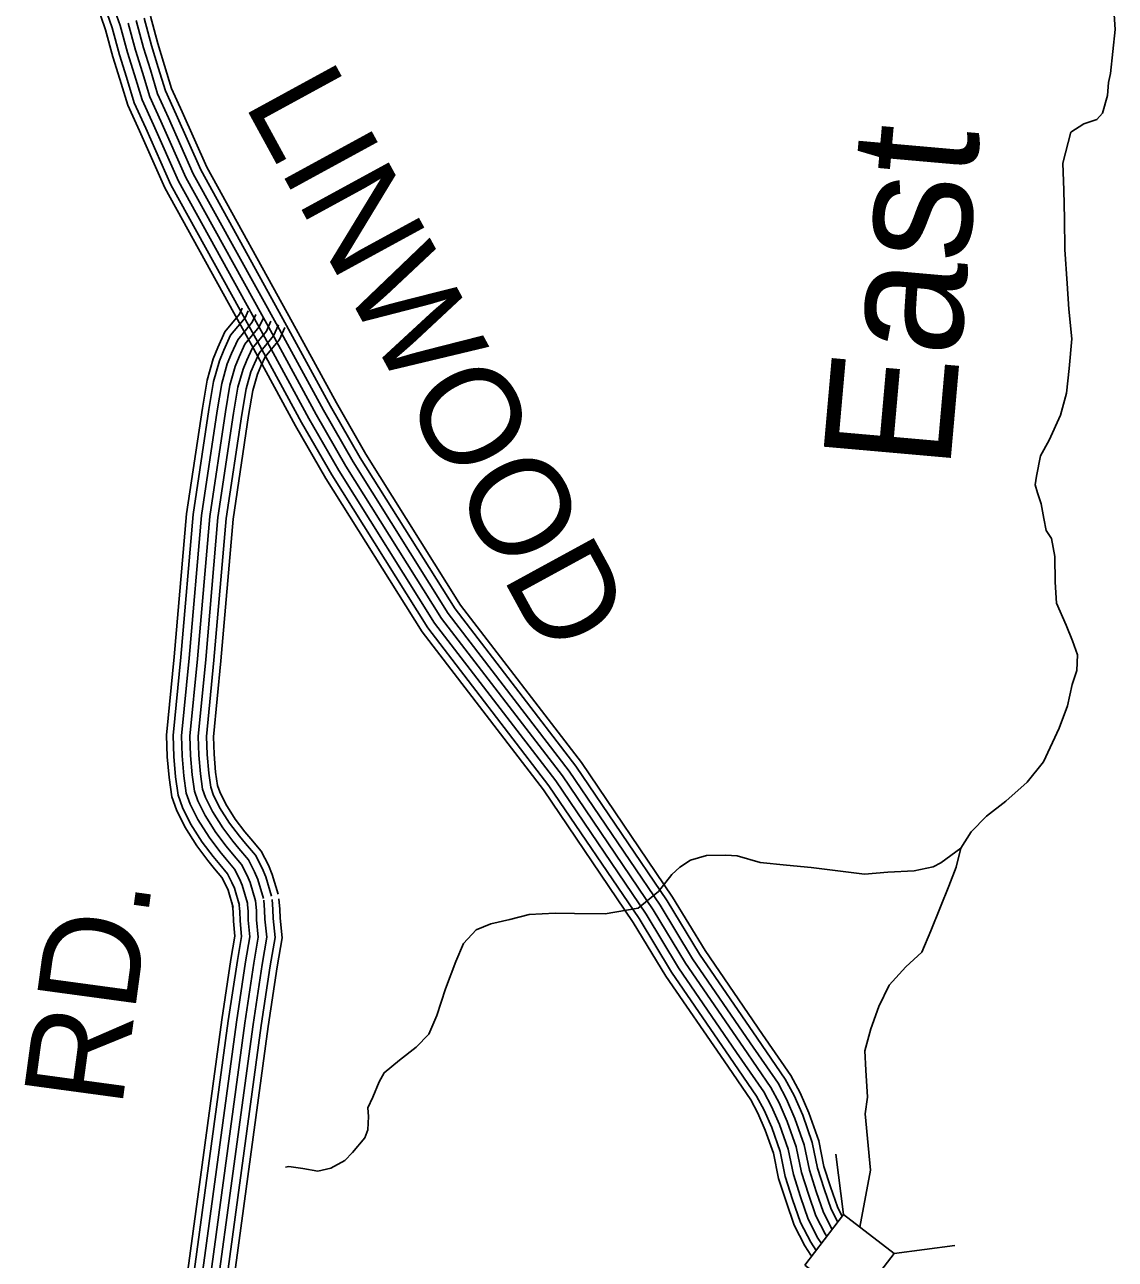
# Model space of a CAD drawing. Extents: x 1788175 to 1969470, y 584502 to 738744.
# Drawn here: x 1913233 to 1917295, y 657618 to 662217 of the extents above; entities that cross this region are included whole.
import ezdxf

# ---------------------------------------------------------------- set-up
doc = ezdxf.new("R2010")
doc.units = 0
for name, color, linetype in [('DESIGN - DRAINAGE - Bridges and Cross Drains Size Text', 7, 'Continuous'), ('DESIGN - ROW - Right-of-Way and Easement Labels', 7, 'Continuous'), ('DESIGN - TRANSPORTATION - Text', 7, 'Continuous'), ('SURVEY - CONTOURS - Index with Text', 7, 'Continuous'), ('SURVEY - DRAINAGE - Storm Sewer', 7, 'Continuous'), ('SURVEY - TRANSPORTATION - Roads', 7, 'Continuous')]:
    doc.layers.add(name, color=color, linetype=linetype)

msp = doc.modelspace()

# ---------------------------------------------------------------- linework, layer by layer
at = {"layer": 'DESIGN - TRANSPORTATION - Text'}
for points in [[(1917283.4, 662369.5), (1917294.9, 662198.8), (1917276.6, 662034.9), (1917269.7, 662001), (1917266.4, 661953), (1917246.7, 661887.3), (1917226, 661863.8), (1917177.5, 661847.1), (1917128.7, 661816.3), (1917099.6, 661700.8), (1917103, 661600.4), (1917106.2, 661494.1), (1917107.2, 661379.8), (1917115.9, 661253.3), (1917121.4, 661157), (1917132.5, 661046.4), (1917123.6, 660936.4), (1917113.1, 660844.5), (1917091, 660762.8), (1917048.5, 660669.7), (1917016.9, 660610.4), (1917000.9, 660534.7), (1916996, 660502.7), (1917005.3, 660472.4), (1917018.2, 660432), (1917028.8, 660377.6), (1917037.6, 660333.3), (1917056.8, 660302.7), (1917069.1, 660236.2), (1917070.6, 660140), (1917076.5, 660061.6), (1917112.4, 659980.5), (1917134.9, 659921.8), (1917153.5, 659869.2), (1917152, 659811.1), (1917134.6, 659759.4), (1917116.5, 659679.7), (1917086.3, 659596.3), (1917027, 659471.6), (1916966.9, 659395), (1916887, 659324.9), (1916815.4, 659268.6), (1916757.9, 659210), (1916720.2, 659148.9), (1916702.4, 659079.2), (1916674.5, 659007.7), (1916644.4, 658930.4), (1916608, 658841.1), (1916573.9, 658761.8), (1916514.4, 658707.2), (1916452.6, 658638.7), (1916414.4, 658559.5), (1916384.2, 658476.1), (1916362.1, 658394.5), (1916366.2, 658322.2), (1916371.5, 658221.9), (1916363.9, 658159.9), (1916383, 657949.7), (1916343.5, 657737.9)], [(1916720.2, 659148.9), (1916644.7, 659094.7), (1916616.3, 659079.4), (1916545.9, 659065.2), (1916447.6, 659059.8), (1916361.3, 659052), (1916161.8, 659077.3), (1916070, 659085.7), (1915972.2, 659096.3), (1915886.7, 659120.6), (1915844.8, 659123.7), (1915772.6, 659121.6), (1915712.2, 659105.1), (1915673.4, 659078.1), (1915642.7, 659050.8), (1915593, 658988), (1915517.3, 658925.8), (1915394.6, 658905), (1915280.5, 658906), (1915208.5, 658907.8), (1915112.3, 658902.4), (1915039.7, 658884.2), (1914969.3, 658868), (1914914.6, 658845.4), (1914867.2, 658794.5), (1914839.4, 658727.1), (1914800.7, 658625.9), (1914768.1, 658526.5), (1914738.3, 658457.1), (1914690.9, 658408.2), (1914629.6, 658359.7), (1914572.3, 658313.1), (1914553.4, 658279.5), (1914529.9, 658222), (1914510.8, 658182.4), (1914514, 658150.3), (1914510.7, 658100.3), (1914499.9, 658070.5), (1914454.4, 658015.5), (1914425.6, 657986.2), (1914372.8, 657957.5), (1914324.5, 657946.8), (1914268.7, 657956.3), (1914216.8, 657963.6), (1914204.2, 657961.2)]]:
    msp.add_lwpolyline(points, dxfattribs=at)
at = {"layer": 'SURVEY - CONTOURS - Index with Text'}
for points in [[(1913551.9, 662319.4), (1913588.6, 662213.8), (1913615.8, 662113.4), (1913641.8, 662030), (1913670, 661937.3), (1913712.4, 661844.2), (1913805.5, 661634.3), (1914127.1, 661051.4), (1914291.5, 660750.2), (1914403, 660556), (1914759.5, 659987.7), (1915210.8, 659400.1), (1915547.1, 658903.6), (1915668, 658703.9), (1915884.4, 658388.8), (1915985.6, 658241.2), (1916014.8, 658186.9), (1916044, 658120.1), (1916076.5, 658028.1), (1916095.9, 657933.8)], [(1913498.7, 662299.7), (1913534.4, 662197.1), (1913561.4, 662097.5), (1913587.6, 662013.4), (1913616.8, 661917.1), (1913660.7, 661821), (1913754.7, 661609), (1914077.4, 661024.1), (1914242, 660722.5), (1914354.3, 660526.8), (1914712.9, 659955.3), (1915164.8, 659366.9), (1915499.3, 658873), (1915620.3, 658673.1), (1915837.6, 658356.7), (1915937.1, 658211.7), (1915963.7, 658162), (1915991.2, 658099.2), (1916021.7, 658012.8), (1916041, 657919.4)], [(1913522.9, 662308.7), (1913559, 662204.7), (1913586.1, 662104.7), (1913612.2, 662020.9), (1913641, 661926.3), (1913684.2, 661831.5), (1913777.7, 661620.5), (1914100, 661036.5), (1914264.4, 660735.1), (1914376.4, 660540.1), (1914734, 659970), (1915185.7, 659382), (1915521, 658886.9), (1915641.9, 658687.1), (1915858.8, 658371.3), (1915959.1, 658225.1), (1915986.9, 658173.3), (1916015.2, 658108.7), (1916046.5, 658019.7), (1916065.9, 657925.9)], [(1913618.2, 662223), (1913645.6, 662122), (1913671.4, 662039.2), (1913699.1, 661948.2), (1913740.7, 661856.9), (1913833.3, 661648), (1914154.3, 661066.3), (1914318.5, 660765.3), (1914429.6, 660572), (1914785, 660005.4), (1915236, 659418.3), (1915573.2, 658920.3), (1915694, 658720.7), (1915910, 658406.4), (1916012.1, 658257.4), (1916042.7, 658200.4), (1916072.9, 658131.5), (1916106.4, 658036.4), (1916125.9, 657941.7)], [(1913618.2, 662223), (1913645.6, 662122), (1913671.4, 662039.2), (1913699.1, 661948.2), (1913740.7, 661856.9), (1913833.3, 661648), (1914154.3, 661066.3), (1914318.5, 660765.3), (1914429.6, 660572), (1914785, 660005.4), (1915236, 659418.3), (1915573.2, 658920.3), (1915694, 658720.7), (1915910, 658406.4), (1916012.1, 658257.4), (1916042.7, 658200.4), (1916072.9, 658131.5), (1916106.4, 658036.4), (1916125.9, 657941.7)], [(1913647.9, 662232.1), (1913675.4, 662130.7), (1913701.1, 662048.3), (1913728.1, 661959.2), (1913769, 661869.7), (1913861.1, 661661.8), (1914181.5, 661081.2), (1914345.6, 660780.5), (1914456.1, 660588), (1914810.5, 660023.1), (1915261.1, 659436.4), (1915599.3, 658937.1), (1915720.1, 658737.5), (1915935.5, 658423.9), (1916038.7, 658273.5), (1916070.6, 658214), (1916101.7, 658142.9), (1916136.4, 658044.7), (1916156, 657949.5)], [(1913677.5, 662241.3), (1913705.1, 662139.4), (1913730.7, 662057.4), (1913757.2, 661970.2), (1913797.3, 661882.4), (1913888.9, 661675.6), (1914208.7, 661096.1), (1914372.6, 660795.6), (1914482.7, 660603.9), (1914836, 660040.8), (1915286.3, 659454.6), (1915625.4, 658953.8), (1915746.2, 658754.4), (1915961.1, 658441.4), (1916065.2, 658289.6), (1916098.5, 658227.6), (1916130.6, 658154.3), (1916166.3, 658053), (1916186, 657957.4)], [(1913701.1, 662248.6), (1913728.9, 662146.3), (1913754.3, 662064.7), (1913780.4, 661979), (1913819.8, 661892.5), (1913911.1, 661686.6), (1914230.3, 661108), (1914394.2, 660807.7), (1914503.9, 660616.7), (1914856.3, 660055), (1915306.3, 659469.1), (1915646.2, 658967.1), (1915766.9, 658767.8), (1915981.5, 658455.4), (1916086.3, 658302.5), (1916120.7, 658238.4), (1916153.6, 658163.3), (1916190.2, 658059.7), (1916209.9, 657963.7)], [(1916156, 657949.5), (1916181.3, 657870.6), (1916208.3, 657792), (1916240.6, 657728.9)], [(1916186, 657957.4), (1916210.7, 657880.4), (1916236.9, 657804.2), (1916261.5, 657756.1)], [(1916209.9, 657963.7), (1916234.1, 657888.2), (1916259.7, 657813.9), (1916278.2, 657777.8)], [(1916041, 657919.4), (1916068.6, 657833.1), (1916098.8, 657745.5), (1916138.3, 657668.2), (1916161.5, 657633.7), (1916164.4, 657629.8)], [(1916065.9, 657925.9), (1916093, 657841.2), (1916122.5, 657755.5), (1916160.5, 657681.3), (1916180.8, 657651.2)], [(1916095.9, 657933.8), (1916122.4, 657851), (1916151.1, 657767.7), (1916187.3, 657697.1), (1916200.7, 657677.1)], [(1916125.9, 657941.7), (1916151.8, 657860.8), (1916179.7, 657779.9), (1916214, 657712.8), (1916220.7, 657703)], [(1916125.9, 657941.7), (1916151.8, 657860.8), (1916179.7, 657779.9), (1916214, 657712.8), (1916220.7, 657703)]]:
    msp.add_lwpolyline(points, dxfattribs=at)
at = {"layer": 'SURVEY - DRAINAGE - Storm Sewer'}
for p, q in [((1916283.2, 657784.3), (1916253.8, 658009.4)), ((1916471.5, 657639.4), (1916696.7, 657668.8))]:
    msp.add_line(p, q, dxfattribs=at)
msp.add_lwpolyline([(1916138.3, 657595.9), (1916326.6, 657451), (1916471.5, 657639.4), (1916283.2, 657784.3)], close=True, dxfattribs=at)
at = {"layer": 'SURVEY - TRANSPORTATION - Roads'}
for points in [[(1914009.5, 658928.7), (1913990.8, 658992.4), (1913982.7, 659011.1), (1913967.7, 659040.3), (1913940.5, 659072.4), (1913915.7, 659102.9), (1913874, 659158), (1913829.1, 659228.3), (1913798.2, 659291.9), (1913780.6, 659341.2), (1913770.6, 659412.7), (1913764.1, 659489.8), (1913761.8, 659569.8), (1913789.9, 659862.7), (1913836, 660395), (1913894.8, 660787.8), (1913912.4, 660893.1), (1913935, 660972.4), (1913952.3, 661013.8), (1913978.9, 661073.1), (1914032.8, 661138), (1914043, 661160.7)], [(1914033.2, 658935.6), (1914014.1, 659000.8), (1914005.1, 659021.7), (1913988.4, 659054.1), (1913959.5, 659088.2), (1913935.1, 659118.2), (1913894.3, 659172.1), (1913850.7, 659240.4), (1913821.1, 659301.5), (1913804.7, 659347.1), (1913795.2, 659415.5), (1913788.8, 659491.2), (1913786.5, 659569), (1913814.5, 659860.5), (1913860.6, 660392.1), (1913919.2, 660783.9), (1913936.5, 660887.6), (1913958.3, 660964.2), (1913975, 661004), (1914000.1, 661059.9), (1914053.9, 661124.8), (1914065.5, 661150.5)], [(1914063, 658944.4), (1914043.3, 659011.3), (1914033.1, 659034.9), (1914014.3, 659071.5), (1913983.4, 659108), (1913959.6, 659137.3), (1913919.8, 659189.8), (1913877.8, 659255.6), (1913849.7, 659313.5), (1913835, 659354.5), (1913826, 659418.9), (1913819.8, 659492.9), (1913817.6, 659567.9), (1913845.3, 659857.7), (1913891.4, 660388.5), (1913949.9, 660779), (1913966.8, 660880.8), (1913987.7, 660953.9), (1914003.5, 660991.6), (1914026.6, 661043.4), (1914080.4, 661108.2), (1914093.8, 661137.7)], [(1913839.1, 656923.1), (1914052.7, 658497.1), (1914086.6, 658720.8), (1914103.2, 658818.5), (1914096.9, 658882.9), (1914095.8, 658917), (1914092.7, 658953.1), (1914072.5, 659021.8), (1914061.2, 659048.2), (1914040.2, 659088.8), (1914007.2, 659127.8), (1913984, 659156.4), (1913945.3, 659207.6), (1913904.9, 659270.8), (1913878.3, 659325.6), (1913865.3, 659362), (1913856.8, 659422.4), (1913850.7, 659494.7), (1913848.6, 659566.9), (1913876.2, 659854.8), (1913922.2, 660384.8), (1913980.5, 660774.2), (1913997.1, 660874), (1914017, 660943.6), (1914031.9, 660979.3), (1914053.2, 661026.9), (1914106.9, 661091.6), (1914122, 661124.9)], [(1914092.7, 658953.1), (1914072.5, 659021.8), (1914061.2, 659048.2), (1914040.2, 659088.8), (1914007.2, 659127.8), (1913984, 659156.4), (1913945.3, 659207.6), (1913904.9, 659270.8), (1913878.3, 659325.6), (1913865.3, 659362), (1913856.8, 659422.4), (1913850.7, 659494.7), (1913848.6, 659566.9), (1913876.2, 659854.8), (1913922.2, 660384.8), (1913980.5, 660774.2), (1913997.1, 660874), (1914017, 660943.6), (1914031.9, 660979.3), (1914053.2, 661026.9), (1914106.9, 661091.6), (1914122, 661124.9)], [(1914122.4, 658961.9), (1914101.7, 659032.3), (1914089.2, 659061.4), (1914066.2, 659106.1), (1914031.1, 659147.6), (1914008.4, 659175.5), (1913970.7, 659225.3), (1913932, 659285.9), (1913906.9, 659337.6), (1913895.5, 659369.4), (1913887.6, 659425.8), (1913881.7, 659496.4), (1913879.7, 659565.9), (1913907.1, 659852), (1913953, 660381.2), (1914011.1, 660769.4), (1914027.4, 660867.2), (1914046.3, 660933.4), (1914060.4, 660967), (1914079.7, 661010.3), (1914133.4, 661075), (1914150.2, 661112.1)], [(1914152.2, 658970.6), (1914130.9, 659042.9), (1914117.3, 659074.6), (1914092.1, 659123.5), (1914054.9, 659167.3), (1914032.8, 659194.7), (1913996.2, 659243), (1913959.1, 659301.1), (1913935.5, 659349.6), (1913925.8, 659376.9), (1913918.5, 659429.3), (1913912.6, 659498.2), (1913910.7, 659564.8), (1913938, 659849.2), (1913983.8, 660377.6), (1914041.7, 660764.5), (1914057.7, 660860.4), (1914075.6, 660923.1), (1914088.8, 660954.7), (1914106.3, 660993.8), (1914160, 661058.4), (1914178.5, 661099.3)], [(1914176.9, 658977.9), (1914155.2, 659051.6), (1914140.6, 659085.6), (1914113.6, 659137.9), (1914074.7, 659183.8), (1914053, 659210.5), (1914017.3, 659257.7), (1913981.6, 659313.6), (1913959.3, 659359.6), (1913950.9, 659383.1), (1913944, 659432.1), (1913938.3, 659499.6), (1913936.5, 659564), (1913963.6, 659846.9), (1914009.3, 660374.5), (1914067.1, 660760.5), (1914082.8, 660854.7), (1914099.9, 660914.6), (1914112.4, 660944.5), (1914128.3, 660980.1), (1914181.9, 661044.7), (1914201.9, 661088.7)], [(1913900.4, 656913.9), (1914114.1, 658488.3), (1914147.8, 658710.9), (1914165.7, 658816.4), (1914158.8, 658886.9), (1914157.7, 658920.6), (1914154.5, 658958.4)], [(1913925.9, 656910), (1914139.5, 658484.7), (1914173.2, 658706.8), (1914191.6, 658815.4), (1914184.4, 658888.6), (1914183.4, 658922.1), (1914180.1, 658960.5)], [(1913753.4, 656936.1), (1913966.8, 658509.5), (1914001, 658734.5), (1914015.7, 658821.6), (1914010.3, 658877.2), (1914009.2, 658911.9), (1914006.3, 658945.8)], [(1913777.8, 656932.4), (1913991.3, 658505.9), (1914025.4, 658730.6), (1914040.7, 658820.7), (1914035, 658878.8), (1914033.8, 658913.3), (1914030.9, 658947.9)], [(1913808.5, 656927.8), (1914022, 658501.5), (1914056, 658725.7), (1914071.9, 658819.6), (1914065.9, 658880.8), (1914064.8, 658915.2), (1914061.8, 658950.5)], [(1913839.1, 656923.1), (1914052.7, 658497.1), (1914086.6, 658720.8), (1914103.2, 658818.5), (1914096.9, 658882.9), (1914095.8, 658917), (1914092.7, 658953.1)], [(1913869.8, 656918.5), (1914083.4, 658492.7), (1914117.2, 658715.8), (1914134.4, 658817.5), (1914127.8, 658884.9), (1914126.7, 658918.8), (1914123.6, 658955.7)]]:
    msp.add_lwpolyline(points, dxfattribs=at)

# ---------------------------------------------------------------- texts
at = {"layer": 'DESIGN - DRAINAGE - Bridges and Cross Drains Size Text'}
msp.add_text('East', height=475, rotation=84.9574, dxfattribs=at).set_placement((1916678, 660551.1))
at = {"layer": 'DESIGN - ROW - Right-of-Way and Easement Labels'}
for s, rotation, p in [('LINWOOD', 298.62, (1914047.2, 661924.4)), ('RD.', 82.2729, (1913594.3, 658177.7))]:
    msp.add_text(s, height=370, rotation=rotation, dxfattribs=at).set_placement(p)

doc.saveas('drawing.dxf')
